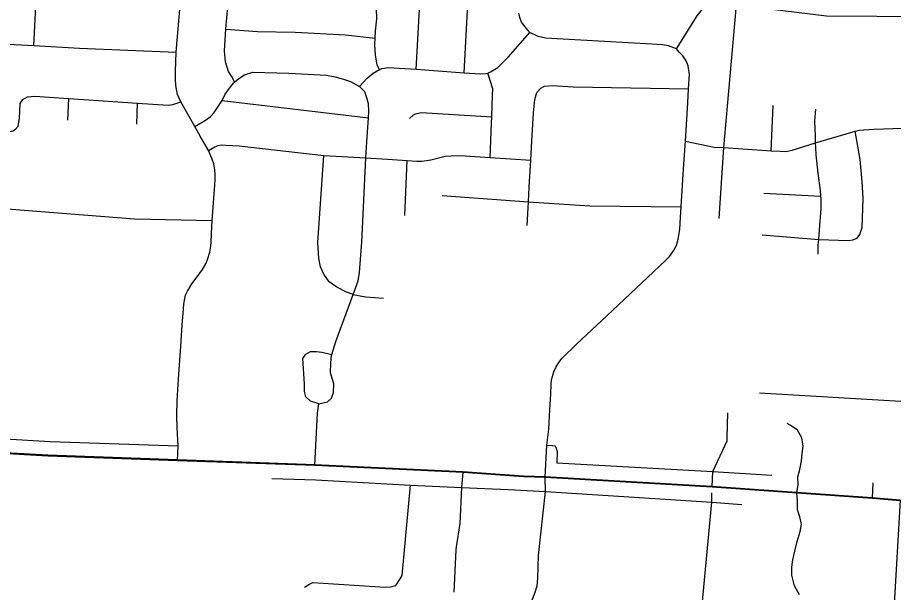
# Model space of a CAD drawing. Extents: x 114843 to 284848, y 317643 to 566895.
# Drawn here: x 213048 to 219135, y 421806 to 425802 of the extents above; entities that cross this region are included whole.
import ezdxf

# ---------------------------------------------------------------- set-up
doc = ezdxf.new("R2010")
doc.units = 0
for name, color, linetype in [('GM_X_City_Street', 7, 'Continuous'), ('GM_X_County_Road', 7, 'Continuous'), ('GM_X_Minor_River', 7, 'Continuous'), ('GM_X_Township', 7, 'Continuous')]:
    doc.layers.add(name, color=color, linetype=linetype)

msp = doc.modelspace()

# ---------------------------------------------------------------- linework, layer by layer
at = {"layer": 'GM_X_City_Street'}
for p, q in [((215817.7, 425441.8), (215853.6, 426053.7)), ((216152.7, 425417.9), (216184.7, 426036.4)), ((217955.4, 424897.4), (218043.2, 425889.6)), ((213397.2, 425088.7), (213404.7, 425239.1)), ((213876.4, 425060.3), (213882.9, 425207.6)), ((214469.8, 425225.5), (215485.9, 425103.5)), ((218285.4, 424876), (218298.8, 425191.2)), ((217922.8, 424404), (217955.4, 424897.4)), ((215739.6, 424426.5), (215755, 424808.4)), ((215998.9, 424564), (216598.2, 424521.4)), ((218234.5, 424581.4), (218630.5, 424560.1)), ((218221.4, 424290.4), (218615.4, 424259.2)), ((218203.2, 423193.1), (219224.8, 423133.8)), ((217979, 422882.2), (217983.3, 423054.7)), ((216136.3, 422534.5), (216143.7, 422641.2)), ((218988.2, 422460.7), (218994.8, 422568.5))]:
    msp.add_line(p, q, dxfattribs=at)
for points in [[(213161.6, 425607.3), (213173.8, 425834.7), (213196, 426248.1), (213204.1, 426398.5), (213213.5, 426545.7), (213231.3, 426823.8), (213229.7, 426859.9), (213217.9, 426896.1), (213164.8, 426967.7)], [(214555, 425351.4), (214538.9, 425386.5), (214515, 425426.7), (214493.1, 425493.1), (214485.4, 425569.3), (214496.7, 425720.1), (214508.5, 425878.3), (214515, 425992.7), (214525.1, 426028.8), (214543.3, 426058.8)], [(215563.6, 425438.7), (215546.6, 425472.9), (215534.8, 425541.2), (215531, 425611.4), (215533.2, 425659.2), (215535.4, 425707.8), (215545.7, 425792), (215541.9, 425864.3), (215528.1, 425912.5), (215508.1, 425956.7)], [(217626.9, 425584.3), (217770, 425813.2), (217813.7, 425868.9), (217850, 425890.9), (217875.9, 425897.1), (217920.9, 425899.2), (218043.2, 425889.6), (218670.2, 425813.9), (219372.2, 425809.7)], [(214160.8, 422723.8), (214164.3, 422825.4), (214158.1, 422950.9), (214155.6, 423035.8), (214158.1, 423140.7), (214167.6, 423288.3), (214182, 423517.4), (214192.8, 423664.5), (214201.9, 423777.5), (214203.6, 423810.2), (214208.1, 423837.7), (214215.9, 423871.5), (214230.4, 423901), (214260.4, 423950.1), (214296.1, 423999.6), (214333.2, 424051.6), (214358, 424094), (214371.5, 424127.8), (214384.5, 424170.1), (214391.3, 424213.8), (214394, 424238.9), (214396.9, 424299.6), (214400.9, 424391.2), (214418.1, 424637.5), (214421.2, 424679.7), (214421.4, 424708.6), (214420.2, 424743.3), (214411.8, 424785.9), (214400.7, 424817.1), (214374.7, 424878.1), (214318, 424977.3), (214279.5, 425044.8), (214183.1, 425215.3), (214160.7, 425266.3), (214148, 425328.9), (214144.8, 425372.4), (214146.2, 425427.5), (214151.6, 425561.1), (214177.6, 425884.4)], [(217609.2, 424184.3), (217626.4, 424216.2), (217638.7, 424260.5), (217650.7, 424328.6), (217654.4, 424414), (217659.6, 424485.9), (217675.8, 424750.7), (217690.5, 424942.7), (217705, 425208), (217710.4, 425305.9), (217716.6, 425408.2), (217713.8, 425434.1), (217709.2, 425465.3), (217695.1, 425499.9), (217672.3, 425535.2), (217646.1, 425561.9), (217626.9, 425584.3), (217572.2, 425604.7), (217530.5, 425613), (217455.1, 425617.7), (216962, 425645.3), (216717.5, 425659.1), (216665.5, 425670.9), (216608.1, 425698.2), (216585.4, 425725.8), (216550.4, 425770.6), (216538, 425801.7), (216530.9, 425831.1)], [(214496.7, 425720.1), (214716.6, 425704.9), (214977.5, 425699.9), (215326.6, 425680.5), (215533.2, 425659.2)], [(215423.7, 425322.8), (215478, 425380.8), (215518.3, 425414.8), (215546.4, 425430.8), (215563.6, 425438.7), (215580.6, 425446.7), (215626.8, 425454.5), (215699, 425450.2), (215817.7, 425441.8), (216152.7, 425417.9), (216264.8, 425409.9), (216304.9, 425411.7), (216316, 425416.1), (216335.1, 425423.7), (216385.3, 425455.6), (216457.8, 425525.5), (216608.1, 425698.2)], [(212429.6, 425630), (212450.7, 425628.7), (212529.9, 425629.7), (212624.2, 425618.3), (212708.5, 425617.7), (212820.9, 425626.8), (212864.8, 425624.2), (212939.3, 425619.8), (213161.6, 425607.3), (213479, 425589.4), (214151.6, 425561.1)], [(214279.5, 425044.8), (214355.3, 425088.3), (214387, 425111.2), (214414.7, 425141.5), (214469.8, 425225.5), (214490.3, 425268.3), (214520.6, 425310.3), (214548.8, 425346.3), (214555, 425351.4), (214587, 425378.3), (214625.2, 425404.2), (214683.5, 425422.1), (214932.3, 425415.1), (215195.2, 425402), (215255.3, 425389.7), (215313.5, 425373.5), (215361.6, 425357.2), (215423.7, 425322.8)], [(216332.9, 424828.8), (216341.9, 425068.4), (216343.3, 425112.4), (216348.6, 425263.1), (216350.7, 425307.2), (216316, 425416.1)], [(215114.7, 422690.3), (215132.4, 423051.4), (215142.3, 423116.5), (215202.6, 423130.4), (215230.1, 423156.8), (215244.2, 423195.9), (215246.8, 423256.4), (215222, 423332.7), (215226.3, 423400.9), (215230.5, 423453.1), (215232.5, 423459.9), (215258.9, 423549.3), (215380.9, 423877.8), (215396.7, 423920.1), (215414.9, 423972.2), (215425.2, 424030.3), (215439.9, 424241), (215469, 424827), (215474.5, 424937.3), (215485.9, 425103.5), (215489.3, 425152), (215487.5, 425202.2), (215477.5, 425236.3), (215461.7, 425284.6), (215423.7, 425322.8)], [(216590.2, 424357), (216598.2, 424521.4), (216603.2, 424623.8), (216614.4, 424810.3), (216622.3, 424942.9), (216633.1, 425139.5), (216643.4, 425231.8), (216657.6, 425279.9), (216683.8, 425311.9)], [(216683.8, 425311.9), (216709.9, 425323.8), (216764.2, 425329.7), (216908.6, 425321.1), (217710.4, 425305.9)], [(212693.8, 425007.6), (212726.1, 425017.4), (212752.2, 425025.2), (212984.9, 425007.3), (213015, 425015.1), (213035.2, 425027), (213053.4, 425046.9), (213061.8, 425099), (213066.6, 425205.3), (213084.9, 425231.3), (213117.2, 425251.1), (213169.4, 425254.7), (213404.7, 425239.1), (213882.9, 425207.6), (214095.6, 425193.8), (214128.1, 425196.9), (214183.1, 425215.3)], [(218612.3, 424156.4), (218612.5, 424222.7), (218615.4, 424259.2), (218620.9, 424327), (218631.5, 424475.4), (218631.7, 424543.7), (218630.5, 424560.1), (218627.9, 424599.9), (218612.2, 424720.4), (218598.6, 424846.8), (218594.8, 424899), (218594.1, 424929.8), (218593, 424977.3), (218589.4, 425081.7), (218595.7, 425165.9)], [(215772, 425100.7), (215798.2, 425122.7), (215814.3, 425132.7), (215852.4, 425142.6), (216343.3, 425112.4)], [(217690.5, 424942.7), (217888.4, 424901.8), (217955.4, 424897.4), (218285.4, 424876), (218347.9, 424871.9), (218386, 424869.7), (218430.2, 424879.6), (218594.1, 424929.8), (218805.8, 424994.5), (218868.7, 425011.4), (218872.1, 425012.3), (218898.2, 425018.3), (218928.3, 425020.2), (218998.6, 425025.9), (219329.6, 425037.6)], [(218615.4, 424259.2), (218821.3, 424251.9), (218853.4, 424255.8), (218881.6, 424267.7), (218901.7, 424293.7), (218917.9, 424341.9), (218924.7, 424544.5), (218917.1, 424663), (218903.5, 424815.5), (218868.7, 425011.4)], [(214374.7, 424878.1), (214420, 424903.6), (214442.2, 424912.7), (214465, 424916.2), (214495.8, 424915.5), (214587.9, 424909.5), (215177.3, 424843.9), (215469, 424827), (215618.6, 424818.3), (215755, 424808.4), (215823.2, 424803.5), (215857.3, 424803.4), (215919.5, 424813.1), (216020, 424838.9), (216062.1, 424840.7), (216124.3, 424842.4), (216332.9, 424828.8), (216614.4, 424810.3)], [(215380.9, 423877.8), (215334.3, 423892.2), (215266.3, 423928.6), (215214.2, 423964.9), (215176.3, 424017.3), (215154.4, 424069.5), (215142.6, 424129.8), (215134.9, 424238.2), (215177.3, 424843.9)], [(212465.9, 424512.9), (212649.2, 424497.7), (213861.4, 424402.1), (214400.9, 424391.2)], [(216598.2, 424521.4), (217026.1, 424493.8), (217659.6, 424485.9)], [(216713.6, 422606.8), (216727.2, 422830.5), (216739.3, 422941.4), (216747.9, 423075.4), (216753.6, 423186.3), (216755.7, 423253.5), (216758.5, 423283.4), (216765.3, 423307.7), (216775.5, 423338.5), (216789.1, 423370.2), (216810.5, 423404.2), (216833.3, 423433.4), (216931.8, 423531.5), (217143.9, 423729.3), (217467.4, 424035.3), (217552.6, 424114.8), (217579.3, 424141.8), (217606.8, 424179.7), (217609.2, 424184.3)], [(215380.9, 423877.8), (215466.7, 423859.6), (215591.1, 423851.1)], [(215142.3, 423116.5), (215084.6, 423135.2), (215052.6, 423165.8), (215042, 423201.6), (215041.7, 423255.9), (215029.7, 423431.8), (215051.9, 423461.8), (215084.1, 423481.7), (215126.2, 423479.6), (215162.3, 423475.4), (215232.5, 423459.9)], [(212393, 423314.4), (212564.1, 423306.1), (212594.5, 423298.5), (212615.4, 423285.6), (212626.9, 423263.1), (212628.8, 423243.2), (212611.8, 422943.5), (212616.4, 422914.9), (212626.9, 422899.4), (212647.8, 422891.7), (213275.8, 422855.2), (214164.3, 422825.4)], [(217874.7, 422539.2), (217879.2, 422647), (217978.5, 422860.6), (217979, 422882.2)], [(216727.2, 422830.5), (216762.6, 422828.2), (216783.5, 422825.2), (216791.9, 422808.4), (216799, 422785.1), (216794.8, 422707.9), (217879.2, 422647), (218289.8, 422622.2)], [(214814.6, 422598.8), (215120.3, 422588.7), (215779.2, 422552.4), (216136.3, 422534.5), (216294.3, 422527.4), (216456.5, 422520.4), (216717.1, 422506.9), (217151.7, 422480.1), (217871.8, 422433.8), (218080.1, 422416.6)], [(215675.9, 421854.7), (215706.6, 421900.3), (215720.9, 421924.2), (215779.2, 422552.4)], [(216473.7, 420074.8), (216478.8, 420183), (216491, 420391.2), (216497.4, 420597.3), (216491.3, 420705.1), (216495.7, 420777.9), (216491.5, 420974.8), (216485.8, 421243.8), (216485.7, 421247.9), (216495.8, 421396.1), (216511.1, 421488.1), (216526.9, 421547), (216551, 421617.8), (216581.7, 421665.5), (216620.8, 421747.1), (216643.6, 421800.9), (216658.3, 421852.8), (216663, 421904.8), (216669.2, 422063.1), (216717.1, 422506.9), (216713.6, 422606.8)], [(216098.5, 422122.4), (216124.9, 422286.2), (216136.3, 422534.5)], [(217734.2, 421528.9), (217768.6, 421556.4), (217789, 421588.3), (217797.6, 421628.2), (217802.6, 421694.3), (217871.8, 422433.8), (217872.7, 422498.6)], [(216081.4, 421808.8), (216095.2, 422101.9), (216098.5, 422122.4)], [(215041.5, 421841.6), (215071.8, 421861.2), (215100, 421874.8), (215603.7, 421841.6), (215639.8, 421845.1), (215675.9, 421854.7)]]:
    msp.add_lwpolyline(points, dxfattribs=at)
at = {"layer": 'GM_X_County_Road'}
msp.add_lwpolyline([(207171.6, 423138.2), (207544.8, 423127), (207659, 423118.1), (208121.7, 423101.3), (208660.2, 423069.6), (209290.3, 423034.9), (209580.3, 423015.5), (210871, 422914.4), (211731.6, 422854.2), (212368.9, 422805.5), (213259.8, 422756.2), (214160.8, 422723.8), (215114.7, 422690.3), (216143.7, 422641.2), (216564.5, 422611.5), (216713.6, 422606.8), (217874.7, 422539.2), (218988.2, 422460.7), (219182.5, 422444)], dxfattribs=at)
at = {"layer": 'GM_X_Minor_River'}
msp.add_lwpolyline([(218482, 421789), (218448.1, 421851.3), (218428.3, 421925.5), (218428.4, 421981.7), (218436.5, 422031.8), (218448.6, 422091.9), (218466.7, 422160.1), (218486.9, 422230.2), (218495, 422280.3), (218485.1, 422330.5), (218467.2, 422380.7), (218467.3, 422444.8), (218463.4, 422495), (218473.5, 422557.1), (218469.6, 422609.3), (218483.7, 422661.4), (218495.9, 422721.5), (218500, 422771.7), (218508.1, 422823.8), (218498.2, 422880), (218468.3, 422934.2), (218416.3, 422968.4), (218396.3, 422980.5)], dxfattribs=at)
at = {"layer": 'GM_X_Township'}
for points in [[(219181.3, 422446.8), (218987, 422463.5), (217873.5, 422542), (216712.4, 422609.7), (216563.4, 422614.3), (216142.6, 422644.1), (215113.6, 422693.1), (214159.6, 422726.6), (213258.6, 422759), (212367.7, 422808.3), (211730.4, 422857), (210869.8, 422917.2), (209579.1, 423018.4), (209289.1, 423037.7), (208659, 423072.4), (208120.5, 423104.2), (207657.8, 423120.9)], [(212367.7, 422808.3), (213258.6, 422759), (214159.6, 422726.6), (215113.6, 422693.1), (216142.6, 422644.1), (216563.4, 422614.3), (216712.4, 422609.7), (217873.5, 422542), (218987, 422463.5), (219181.3, 422446.8), (219124, 421444.9), (219087.3, 420808.8), (219023.7, 419703.8), (218996.5, 419231.9), (218977.3, 418897.5), (218965.9, 418816.3), (218956.8, 418759), (218716.1, 414264.2)]]:
    msp.add_lwpolyline(points, dxfattribs=at)

doc.saveas('drawing.dxf')
